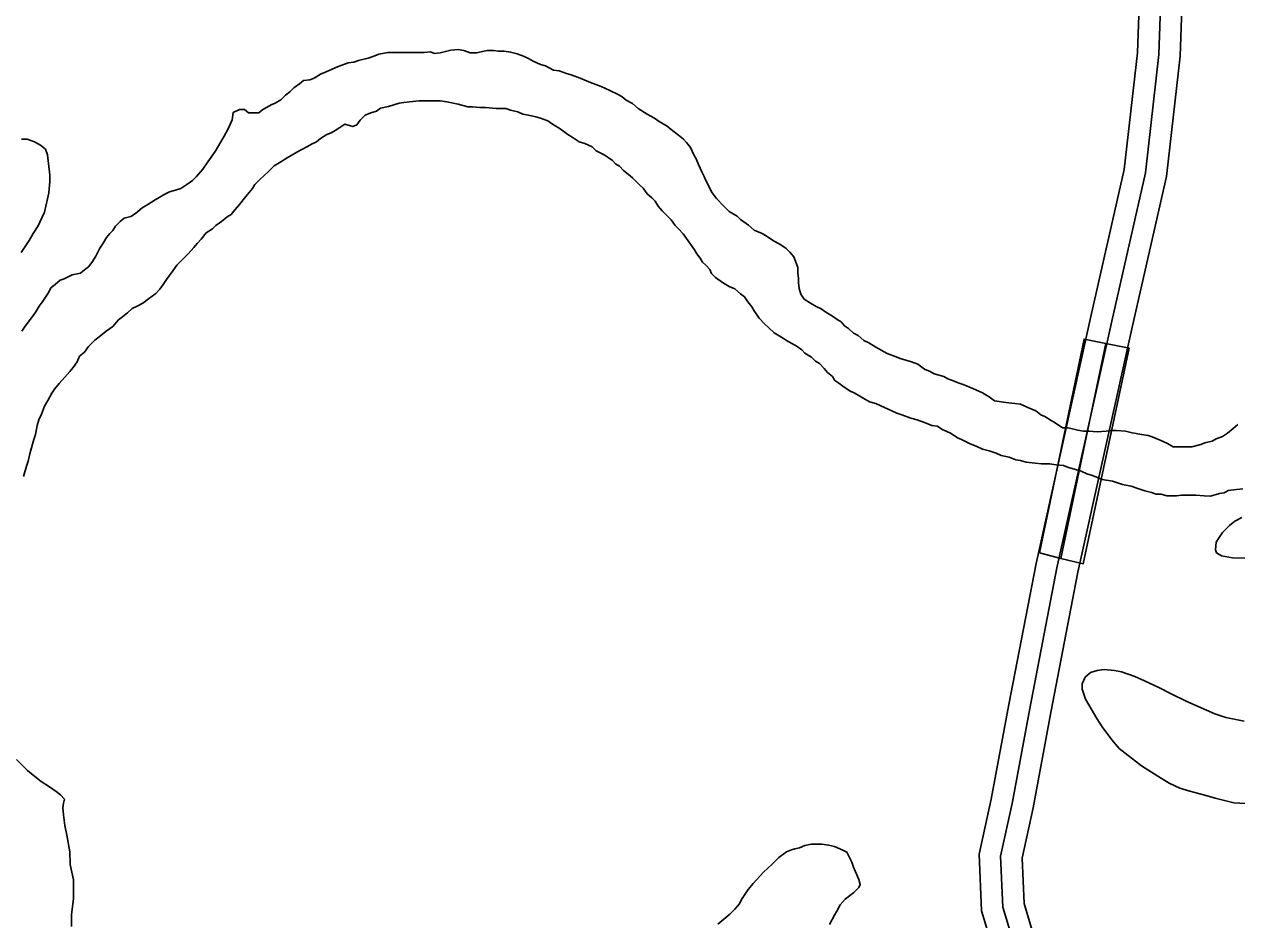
# Model space of a CAD drawing. Extents: x 3313442 to 3351311, y 721974 to 747360.
# Drawn here: x 3333446 to 3334296, y 728415 to 729043 of the extents above; entities that cross this region are included whole.
import ezdxf

# ---------------------------------------------------------------- set-up
doc = ezdxf.new("R2010")
doc.units = 0
for name, color, linetype in [('V-BRDG-OTLN', 7, 'Continuous'), ('V-ROAD-CNTR', 7, 'Continuous'), ('V-SITE-VEGE', 7, 'Continuous'), ('V-TOPO-SHOR', 7, 'Continuous')]:
    doc.layers.add(name, color=color, linetype=linetype)

msp = doc.modelspace()

# ---------------------------------------------------------------- linework, layer by layer
at = {"layer": 'V-BRDG-OTLN'}
msp.add_lwpolyline([(3334157.9, 728672.58), (3334189.2, 728822.61), (3334204.46, 728819.35), (3334220.95, 728816.08), (3334188.66, 728664.95), (3334172.95, 728668.66)], close=True, dxfattribs=at)
msp.add_lwpolyline([(3334204.47, 728819.37), (3334204.46, 728819.35), (3334172.95, 728668.66), (3334172.94, 728668.65)], dxfattribs=at)
at = {"layer": 'V-ROAD-CNTR'}
for points in [[(3334241.67, 729250.94), (3334248.71, 729251.22), (3334244.2, 729095.37), (3334241.75, 729022.18), (3334232.2, 728939.03), (3334208.65, 728835.07), (3334170.21, 728662.06), (3334151.23, 728563.51), (3334138.83, 728496.79), (3334130.63, 728459.94), (3334132.27, 728424.16), (3334146.14, 728377.81), (3334163.59, 728350.54), (3334192.3, 728322.92), (3334241.47, 728280.78), (3334294.17, 728239.56)], [(3334233.25, 729235.58), (3334229.21, 729095.84), (3334226.78, 729023.29), (3334217.39, 728941.55), (3334194.01, 728838.36), (3334155.52, 728665.11), (3334136.49, 728566.3), (3334124.13, 728499.79), (3334115.55, 728461.25), (3334117.37, 728421.63), (3334132.37, 728371.49), (3334151.91, 728340.96), (3334182.21, 728311.81), (3334231.96, 728269.18), (3334275.07, 728235.46)], [(3334263.3, 729236.8), (3334259.2, 729094.9), (3334256.72, 729021.07), (3334247.01, 728936.51), (3334223.29, 728831.79), (3334184.9, 728659.02), (3334165.97, 728560.72), (3334153.53, 728493.79), (3334145.71, 728458.63), (3334147.17, 728426.69), (3334159.91, 728384.12), (3334175.27, 728360.12), (3334202.39, 728334.03), (3334250.97, 728292.39), (3334289.26, 728262.45)]]:
    msp.add_lwpolyline(points, dxfattribs=at)
at = {"layer": 'V-SITE-VEGE'}
for p, q in [((3333440.29, 728527.74), (3333447.92, 728520.06)), ((3333447.92, 728520.06), (3333450.69, 728517.62)), ((3333450.69, 728517.62), (3333457.63, 728512.38)), ((3333457.63, 728512.38), (3333463.53, 728508.53)), ((3333463.53, 728508.53), (3333468.05, 728505.38)), ((3333468.05, 728505.38), (3333471.17, 728502.94)), ((3333471.17, 728502.94), (3333473.94, 728499.79)), ((3333473.94, 728499.79), (3333473.23, 728497.01)), ((3333473.23, 728497.01), (3333472.87, 728493.88)), ((3333472.87, 728493.88), (3333473.21, 728489.01)), ((3333473.21, 728489.01), (3333474.23, 728481.35)), ((3333474.23, 728481.35), (3333475.59, 728474.74)), ((3333475.59, 728474.74), (3333477.64, 728462.9)), ((3333477.64, 728462.9), (3333477.96, 728454.2)), ((3333477.96, 728454.2), (3333480.36, 728443.41)), ((3333480.36, 728443.41), (3333480.31, 728430.18)), ((3333480.31, 728430.18), (3333478.88, 728418.71)), ((3333478.88, 728418.71), (3333478.85, 728410.7))]:
    msp.add_line(p, q, dxfattribs=at)
for points in [[(3333443.87, 728962.66), (3333447.69, 728962.65), (3333452.91, 728960.89), (3333457.07, 728958.44), (3333460.54, 728955.65), (3333461.92, 728951.82), (3333463.62, 728937.54), (3333463.6, 728933.02), (3333462.88, 728925.02), (3333460.04, 728911.46), (3333456.54, 728904.51), (3333455.49, 728902.08), (3333451.99, 728896.53), (3333449.19, 728891.66), (3333443.6, 728883.33)], [(3334301.93, 728668.84), (3334293.23, 728669.21), (3334285.58, 728670.63), (3334282.11, 728672.73), (3334281.42, 728674.82), (3334281.79, 728680.04), (3334283.89, 728683.51), (3334286.34, 728686.98), (3334291.23, 728691.84), (3334295.06, 728694.95), (3334299.94, 728697.38)], [(3334302.73, 728496.95), (3334294.39, 728497.33), (3334281.17, 728500.5), (3334273.87, 728502.62), (3334263.45, 728505.43), (3334256.49, 728507.55), (3334248.85, 728511.05), (3334240.87, 728515.95), (3334229.41, 728523.3), (3334213.79, 728535.53), (3334208.59, 728541.46), (3334202.02, 728550.53), (3334198.21, 728556.46), (3334190.25, 728570.06), (3334187.84, 728577.02), (3334187.85, 728580.85), (3334189.96, 728585.37), (3334193.79, 728588.83), (3334198.32, 728590.21), (3334203.2, 728590.89), (3334210.5, 728590.17), (3334215.37, 728589.11), (3334224.75, 728585.94), (3334231.7, 728582.79), (3334242.12, 728577.88), (3334249.76, 728574.03), (3334261.23, 728568.42), (3334281.03, 728559.65), (3334288.68, 728557.19), (3334301.54, 728554.71)], [(3333932.23, 728412.28), (3333940.6, 728419.21), (3333944.1, 728422.68), (3333947.59, 728426.49), (3333948.99, 728429.62), (3333953.54, 728436.56), (3333957.03, 728440.72), (3333964.37, 728448.7), (3333970.3, 728454.25), (3333975.19, 728459.1), (3333980.42, 728462.91), (3333983.91, 728464.29), (3333986.34, 728464.98), (3333989.48, 728465.67), (3333993.31, 728467.39), (3333997.83, 728468.42), (3333999.92, 728468.41), (3334005.15, 728468.4), (3334010.01, 728467.68), (3334014.19, 728466.62), (3334020.09, 728464.17), (3334022.87, 728462.77), (3334026.33, 728455.8), (3334027.36, 728452.31), (3334031.15, 728443.6), (3334032.19, 728440.12), (3334031.14, 728438.04), (3334027.64, 728434.56), (3334021.71, 728429.72), (3334018.22, 728425.9), (3334015.77, 728421.38), (3334014.02, 728418.61), (3334010.52, 728412.01)]]:
    msp.add_lwpolyline(points, dxfattribs=at)
at = {"layer": 'V-TOPO-SHOR'}
for points in [[(3333716.57, 729023.47), (3333709.19, 729023.5), (3333704.09, 729023.52), (3333700.68, 729023.53), (3333694.44, 729022.41), (3333691.6, 729021.29), (3333687.05, 729019.6), (3333680.24, 729017.93), (3333676.83, 729016.8), (3333672.86, 729016.25), (3333666.61, 729014), (3333663.77, 729012.88), (3333657.52, 729010.06), (3333653.54, 729008.37), (3333648.99, 729005.55), (3333646.15, 729004.43), (3333641.61, 729003.88), (3333638.77, 729001.61), (3333634.79, 728998.79), (3333631.94, 728995.97), (3333629.1, 728993.7), (3333625.68, 728990.31), (3333621.7, 728988.06), (3333618.86, 728986.93), (3333616.02, 728985.24), (3333613.18, 728983.55), (3333610.33, 728981.29), (3333606.36, 728981.3), (3333602.95, 728981.32), (3333600.13, 728983.59), (3333596.72, 728983.61), (3333592.18, 728981.35), (3333591.59, 728976.25), (3333588.73, 728970.02), (3333585.88, 728964.92), (3333581.31, 728956.99), (3333579.6, 728954.16), (3333574.47, 728946.8), (3333571.05, 728941.71), (3333566.49, 728936.62), (3333563.65, 728933.79), (3333559.66, 728930.97), (3333555.68, 728928.15), (3333551.71, 728927.03), (3333547.73, 728925.91), (3333544.32, 728924.22), (3333540.34, 728921.96), (3333537.5, 728920.27), (3333532.38, 728916.88), (3333528.4, 728914.63), (3333523.85, 728910.67), (3333520.44, 728908.41), (3333515.9, 728907.29), (3333513.05, 728905.03), (3333509.64, 728901.64), (3333507.93, 728898.81), (3333505.65, 728896.55), (3333503.37, 728893.72), (3333501.08, 728889.76), (3333498.8, 728886.36), (3333495.95, 728880.7), (3333493.1, 728876.17), (3333490.82, 728873.34), (3333487.97, 728871.08), (3333485.13, 728868.82)], [(3333882.65, 728980.35), (3333876.42, 728984.34), (3333872.46, 728987.76), (3333867.93, 728990.05), (3333865.1, 728992.33), (3333862.27, 728994.04), (3333856.61, 728996.89), (3333850.38, 728999.75), (3333843.01, 729002.61), (3333840.18, 729003.76), (3333835.65, 729005.47), (3333829.41, 729007.77), (3333826.01, 729008.91), (3333820.92, 729010.63), (3333816.94, 729011.21), (3333811.28, 729014.07), (3333807.88, 729015.21), (3333802.78, 729017.5), (3333799.39, 729019.21), (3333795.99, 729020.93), (3333791.45, 729022.65), (3333786.92, 729023.8), (3333782.38, 729024.38), (3333778.41, 729024.39), (3333775.01, 729024.97), (3333770.47, 729024.99), (3333763.09, 729023.31), (3333758.55, 729023.33), (3333754.02, 729025.05), (3333750.05, 729025.63), (3333744.94, 729025.08), (3333737.56, 729023.4), (3333733.59, 729022.85), (3333730.75, 729023.99), (3333726.21, 729023.44), (3333721.11, 729023.46), (3333716.57, 729023.47)], [(3333596.65, 728916.83), (3333601.21, 728922.49), (3333605.76, 728928.15), (3333607.48, 728930.97), (3333610.89, 728934.37), (3333617.15, 728940.02), (3333621.14, 728943.98), (3333625.69, 728946.8), (3333630.23, 728949.62), (3333633.08, 728951.31), (3333637.06, 728953.57), (3333639.9, 728955.26), (3333644.45, 728957.51), (3333647.29, 728959.2), (3333650.7, 728960.89), (3333653.54, 728963.15), (3333658.09, 728965.97), (3333660.93, 728967.1), (3333663.77, 728968.79), (3333667.18, 728971.05), (3333670.6, 728973.31), (3333676.27, 728971.58), (3333679.1, 728972.71), (3333681.39, 728976.11), (3333684.8, 728979.5), (3333688.78, 728981.19), (3333692.75, 728982.31), (3333695.6, 728984.57), (3333701.27, 728985.68), (3333708.66, 728987.93), (3333712.06, 728988.48), (3333716.04, 728989.04), (3333722.85, 728989.58), (3333730.22, 728989.55), (3333733.63, 728989.54), (3333737.6, 728989.53), (3333742.13, 728988.95), (3333750.07, 728987.22), (3333756.87, 728985.49), (3333760.28, 728985.48), (3333765.38, 728984.9), (3333769.35, 728984.88), (3333776.73, 728984.29), (3333780.13, 728984.28), (3333783.54, 728984.26), (3333786.93, 728983.12), (3333792.04, 728981.97), (3333795.44, 728980.25), (3333799.41, 728979.67), (3333804.51, 728978.52), (3333807.91, 728977.37), (3333813, 728975.65), (3333816.4, 728973.37), (3333820.93, 728970.52), (3333824.33, 728968.24), (3333827.16, 728965.96), (3333829.99, 728964.25), (3333835.08, 728960.83), (3333839.05, 728959.68), (3333844.15, 728957.39), (3333846.97, 728954.54), (3333852.64, 728951.69), (3333855.47, 728949.98), (3333858.3, 728947.7), (3333860.56, 728945.42)], [(3334104.39, 728790.66), (3334100.99, 728791.81), (3334098.16, 728792.95), (3334093.63, 728794.67), (3334090.8, 728796.38), (3334083.99, 728798.11), (3334081.16, 728799.82), (3334077.2, 728801.54), (3334072.67, 728804.95), (3334068.14, 728806.67), (3334060.2, 728808.97), (3334057.37, 728810.11), (3334051.14, 728812.4), (3334043.21, 728816.97), (3334038.11, 728819.82), (3334034.72, 728821.54), (3334030.76, 728824.96), (3334027.36, 728826.67), (3334023.97, 728830.08), (3334021.14, 728831.8), (3334018.87, 728834.64), (3334016.05, 728836.35), (3334012.65, 728838.63), (3334008.12, 728841.49), (3334004.72, 728843.77), (3334001.33, 728845.48), (3333997.36, 728847.77), (3333992.83, 728850.62), (3333990.58, 728854.03), (3333989.46, 728858), (3333988.9, 728861.98), (3333988.91, 728865.38), (3333988.36, 728868.79), (3333988.37, 728872.76), (3333986.68, 728877.3), (3333985.56, 728880.14), (3333982.73, 728883.56), (3333979.91, 728886.4), (3333975.38, 728889.26), (3333971.42, 728891.54), (3333966.89, 728894.39), (3333963.49, 728896.67), (3333957.83, 728898.96), (3333953.87, 728902.38), (3333948.21, 728906.37), (3333945.95, 728908.65), (3333940.28, 728912.07), (3333936.33, 728916.06), (3333931.24, 728921.18), (3333928.41, 728925.16), (3333923.91, 728933.69), (3333922.78, 728936.53), (3333921.09, 728939.94), (3333918.84, 728945.05), (3333917.15, 728949.03), (3333915.46, 728951.87), (3333913.21, 728956.98), (3333910.38, 728960.4), (3333908.12, 728962.67), (3333904.73, 728965.52), (3333899.63, 728969.51), (3333896.8, 728971.79), (3333891.14, 728975.21), (3333887.75, 728977.49), (3333882.65, 728980.35)], [(3333860.56, 728945.42), (3333863.39, 728943.71), (3333866.22, 728940.86), (3333869.61, 728938.01), (3333872.44, 728935.73), (3333875.27, 728932.89), (3333877.53, 728930.61), (3333879.79, 728928.33), (3333882.61, 728924.35), (3333886.01, 728921.5), (3333888.27, 728919.23), (3333890.52, 728915.82), (3333893.35, 728912.4), (3333896.74, 728908.99), (3333899.57, 728906.14), (3333902.39, 728902.16), (3333904.65, 728899.88), (3333908.05, 728896.46), (3333910.3, 728893.05), (3333913.13, 728889.07), (3333915.95, 728885.09), (3333917.64, 728882.25), (3333919.9, 728879.4), (3333921.59, 728876.56), (3333923.85, 728874.28), (3333926.68, 728871.44), (3333927.81, 728868.6), (3333930.63, 728865.75), (3333936.29, 728861.76), (3333940.26, 728859.48), (3333944.22, 728857.76), (3333948.18, 728854.34), (3333951.01, 728852.07), (3333953.27, 728848.65), (3333956.09, 728845.24), (3333957.79, 728842.4), (3333961.17, 728837.28)], [(3333477.67, 728799.8), (3333479.95, 728802.63), (3333482.8, 728806.59), (3333484.51, 728810.56), (3333487.93, 728813.38), (3333490.78, 728817.34), (3333495.33, 728821.86), (3333498.18, 728824.12), (3333503.3, 728828.08), (3333507.85, 728831.47), (3333511.83, 728835.99), (3333514.68, 728838.25), (3333518.09, 728841.08), (3333521.51, 728843.9), (3333524.92, 728845.59), (3333528.9, 728847.85), (3333532.88, 728850.67), (3333538, 728854.62), (3333540.84, 728857.45), (3333543.12, 728860.85), (3333545.41, 728864.24), (3333549.97, 728870.47), (3333552.82, 728874.43), (3333555.66, 728877.26), (3333557.94, 728879.52), (3333560.79, 728882.34), (3333564.77, 728886.87), (3333567.05, 728889.7), (3333569.9, 728892.52), (3333573.32, 728897.05), (3333577.87, 728899.87), (3333580.14, 728902.14), (3333584.12, 728904.96), (3333588.11, 728908.35), (3333590.95, 728910.04), (3333593.8, 728913.43), (3333596.65, 728916.83)], [(3333485.13, 728868.82), (3333479.45, 728867.71), (3333473.77, 728864.89), (3333470.93, 728863.76), (3333467.51, 728860.94), (3333464.67, 728858.68), (3333462.39, 728854.72), (3333460.67, 728851.89), (3333458.39, 728848.49), (3333456.12, 728845.66), (3333453.83, 728841.7), (3333451.55, 728838.3), (3333449.27, 728835.47), (3333445.85, 728830.94), (3333444.14, 728828.11)], [(3333961.17, 728837.28), (3333965.13, 728833.29), (3333967.96, 728830.45), (3333971.92, 728827.03), (3333976.45, 728824.18), (3333980.97, 728821.33), (3333983.8, 728819.61), (3333987.2, 728817.9), (3333991.17, 728815.05), (3333993.43, 728812.77), (3333997.95, 728809.92), (3334000.78, 728807.07), (3334003.61, 728805.36), (3334007, 728801.95), (3334009.27, 728799.1), (3334012.66, 728796.25), (3334014.35, 728793.41), (3334017.18, 728791.7), (3334020.01, 728789.42), (3334025.1, 728786), (3334027.94, 728784.85), (3334031.9, 728782.57), (3334034.73, 728780.86), (3334038.7, 728778.58), (3334043.23, 728777.42), (3334046.63, 728775.71), (3334051.72, 728773.42), (3334057.96, 728770.57), (3334061.36, 728769.42), (3334067.59, 728767.13), (3334072.12, 728765.98), (3334078.36, 728763.69), (3334082.32, 728761.97), (3334086.29, 728761.39), (3334089.69, 728759.11), (3334092.52, 728757.97), (3334095.92, 728756.25), (3334100.45, 728753.4), (3334103.28, 728752.25), (3334108.94, 728749.4), (3334114.04, 728747.11), (3334118.01, 728745.4), (3334122.54, 728744.25), (3334127.64, 728742.53), (3334131.04, 728740.81), (3334136.71, 728739.66), (3334141.24, 728737.94), (3334144.65, 728737.36), (3334148.61, 728736.21), (3334154.85, 728735.62), (3334159.39, 728735.04), (3334165.06, 728735.02), (3334169.6, 728734.44), (3334174.7, 728733.85), (3334177.54, 728732.71), (3334183.2, 728730.99), (3334187.17, 728729.84), (3334191.13, 728728.12), (3334195.1, 728726.98), (3334199.07, 728725.26), (3334201.9, 728724.11), (3334209.27, 728722.95), (3334216.07, 728720.66), (3334222.31, 728719.51), (3334226.84, 728717.79)], [(3333445.08, 728726.16), (3333447.37, 728733.53), (3333448.52, 728736.93), (3333449.67, 728742.03), (3333451.4, 728748.83), (3333452.54, 728752.23), (3333453.69, 728755.63), (3333454.85, 728761.87), (3333455.99, 728765.83), (3333457.71, 728769.8), (3333460, 728775.46), (3333462.28, 728779.43), (3333465.14, 728784.52), (3333466.85, 728787.35), (3333470.26, 728791.31), (3333474.25, 728795.84), (3333477.67, 728799.8)], [(3334279, 728750.91), (3334273.89, 728749.8), (3334271.04, 728748.67), (3334264.8, 728746.99), (3334261.4, 728747), (3334257.99, 728747.01), (3334251.75, 728747.04), (3334247.79, 728749.32), (3334242.69, 728751.6), (3334237.02, 728753.9), (3334234.19, 728755.04), (3334229.65, 728755.62), (3334222.85, 728756.78), (3334218.31, 728757.93), (3334212.08, 728758.52), (3334208.1, 728758.53), (3334204.7, 728757.98), (3334198.46, 728757.43), (3334192.78, 728758.02), (3334188.81, 728758.03), (3334184.84, 728758.61), (3334178.04, 728760.34), (3334174.07, 728760.35), (3334168.98, 728763.77), (3334166.15, 728765.49), (3334161.62, 728768.34), (3334158.78, 728769.48), (3334155.39, 728772.33), (3334149.72, 728774.62), (3334144.63, 728776.91), (3334140.66, 728777.49), (3334134.42, 728778.08), (3334126.48, 728779.24), (3334122.52, 728782.09), (3334117.99, 728784.94), (3334111.19, 728787.8), (3334104.39, 728790.66)], [(3334297.19, 728762.76), (3334293.78, 728759.94), (3334289.79, 728756.55), (3334286.38, 728754.29), (3334281.84, 728752.6), (3334279, 728750.91)], [(3334226.84, 728717.79), (3334231.94, 728716.07), (3334236.48, 728714.92), (3334239.88, 728713.77), (3334243.28, 728713.76), (3334247.25, 728712.61), (3334254.05, 728712.59), (3334257.46, 728713.14), (3334261.43, 728713.13), (3334267.67, 728713.11), (3334273.35, 728712.52), (3334277.88, 728712.51), (3334284.13, 728714.19), (3334287.54, 728714.74), (3334290.38, 728716.44), (3334296.06, 728716.98), (3334300.59, 728717.53)]]:
    msp.add_lwpolyline(points, dxfattribs=at)

doc.saveas('drawing.dxf')
